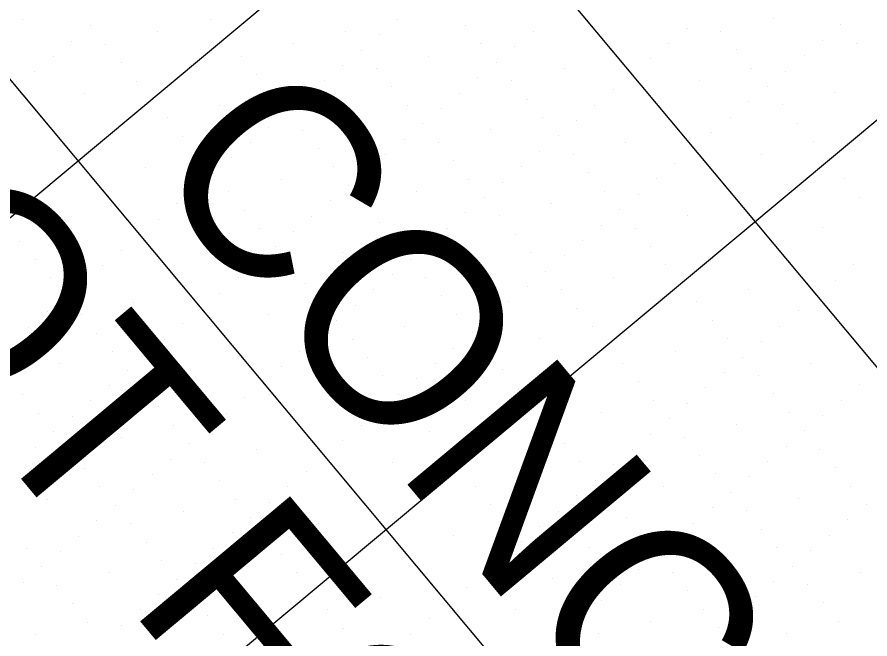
# Model space of a CAD drawing. Extents: x 2042995 to 2043795, y 305365 to 306249.
# Drawn here: x 2043420.4 to 2043455.89, y 305583.24 to 305609.14 of the extents above; entities that cross this region are included whole.
import ezdxf

# ---------------------------------------------------------------- set-up
doc = ezdxf.new("R2010")
doc.units = 0
for name, color, linetype in [('BR_CONCRETE', 7, 'Continuous'), ('BR_GRID DOTS', 7, 'Continuous'), ('BR_GRID LINES', 7, 'Continuous'), ('BR_TEXT', 7, 'Continuous')]:
    doc.layers.add(name, color=color, linetype=linetype)

msp = doc.modelspace()

# ---------------------------------------------------------------- linework, layer by layer
at = {"layer": 'BR_CONCRETE'}
msp.add_spline([(2043139.109, 306017.548), (2043148.199, 306007.16), (2043160.233, 305993.368), (2043172.245, 305979.557), (2043184.234, 305965.727), (2043196.201, 305951.879), (2043208.145, 305938.012), (2043220.067, 305924.126), (2043231.966, 305910.221), (2043243.843, 305896.297), (2043255.698, 305882.355), (2043267.529, 305868.394), (2043279.339, 305854.414), (2043291.126, 305840.415), (2043302.89, 305826.398), (2043314.632, 305812.361), (2043326.352, 305798.306), (2043338.049, 305784.233), (2043349.724, 305770.14), (2043361.376, 305756.029), (2043373.005, 305741.899), (2043384.613, 305727.75), (2043396.197, 305713.582), (2043407.76, 305699.396), (2043419.299, 305685.191), (2043430.817, 305670.967), (2043442.311, 305656.724), (2043453.784, 305642.463), (2043465.234, 305628.182), (2043476.661, 305613.883), (2043488.066, 305599.566), (2043499.448, 305585.229), (2043510.808, 305570.874), (2043522.146, 305556.5), (2043533.461, 305542.107), (2043544.753, 305527.695), (2043547.219, 305524.543)], degree=3, dxfattribs=at)
at = {"layer": 'BR_GRID DOTS'}
for p, q in [((2043420.622, 305609.034), (2043420.622, 305609.034)), ((2043428.433, 305609.042), (2043428.433, 305609.042)), ((2043436.243, 305609.051), (2043436.243, 305609.051)), ((2043439.06, 305608.798), (2043439.06, 305608.798)), ((2043451.863, 305609.068), (2043451.863, 305609.068)), ((2043454.68, 305608.815), (2043454.68, 305608.815)), ((2043423.439, 305608.781), (2043423.439, 305608.781)), ((2043426.257, 305608.528), (2043426.257, 305608.528)), ((2043434.067, 305608.536), (2043434.067, 305608.536)), ((2043441.877, 305608.545), (2043441.877, 305608.545)), ((2043448.279, 305608.68), (2043448.279, 305608.68)), ((2043449.687, 305608.554), (2043449.687, 305608.554)), ((2043422.672, 305608.14), (2043422.672, 305608.14)), ((2043435.475, 305608.41), (2043435.475, 305608.41)), ((2043453.913, 305608.174), (2043453.913, 305608.174)), ((2043424.08, 305608.013), (2043424.08, 305608.013)), ((2043431.891, 305608.022), (2043431.891, 305608.022)), ((2043434.708, 305607.769), (2043434.708, 305607.769)), ((2043439.701, 305608.031), (2043439.701, 305608.031)), ((2043441.11, 305607.904), (2043441.11, 305607.904)), ((2043447.511, 305608.039), (2043447.511, 305608.039)), ((2043450.328, 305607.786), (2043450.328, 305607.786)), ((2043455.321, 305608.048), (2043455.321, 305608.048)), ((2043421.904, 305607.499), (2043421.904, 305607.499)), ((2043429.715, 305607.507), (2043429.715, 305607.507)), ((2043437.525, 305607.516), (2043437.525, 305607.516)), ((2043446.744, 305607.398), (2043446.744, 305607.398)), ((2043453.145, 305607.533), (2043453.145, 305607.533)), ((2043424.722, 305607.246), (2043424.722, 305607.246)), ((2043433.94, 305607.128), (2043433.94, 305607.128)), ((2043440.342, 305607.263), (2043440.342, 305607.263)), ((2043421.137, 305606.858), (2043421.137, 305606.858)), ((2043430.356, 305606.74), (2043430.356, 305606.74)), ((2043435.349, 305607.001), (2043435.349, 305607.001)), ((2043443.159, 305607.01), (2043443.159, 305607.01)), ((2043445.976, 305606.757), (2043445.976, 305606.757)), ((2043450.969, 305607.019), (2043450.969, 305607.019)), ((2043452.378, 305606.892), (2043452.378, 305606.892)), ((2043425.363, 305606.478), (2043425.363, 305606.478)), ((2043433.173, 305606.487), (2043433.173, 305606.487)), ((2043439.574, 305606.622), (2043439.574, 305606.622)), ((2043440.983, 305606.495), (2043440.983, 305606.495)), ((2043448.793, 305606.504), (2043448.793, 305606.504)), ((2043423.186, 305605.964), (2043423.186, 305605.964)), ((2043430.997, 305605.972), (2043430.997, 305605.972)), ((2043435.99, 305606.234), (2043435.99, 305606.234)), ((2043438.807, 305605.981), (2043438.807, 305605.981)), ((2043445.209, 305606.116), (2043445.209, 305606.116)), ((2043451.61, 305606.251), (2043451.61, 305606.251)), ((2043454.427, 305605.998), (2043454.427, 305605.998)), ((2043432.405, 305605.846), (2043432.405, 305605.846)), ((2043441.624, 305605.728), (2043441.624, 305605.728)), ((2043450.843, 305605.61), (2043450.843, 305605.61)), ((2043428.821, 305605.458), (2043428.821, 305605.458)), ((2043436.631, 305605.466), (2043436.631, 305605.466)), ((2043438.039, 305605.34), (2043438.039, 305605.34)), ((2043444.441, 305605.475), (2043444.441, 305605.475)), ((2043452.251, 305605.484), (2043452.251, 305605.484)), ((2043426.645, 305604.943), (2043426.645, 305604.943)), ((2043431.638, 305605.205), (2043431.638, 305605.205)), ((2043434.455, 305604.952), (2043434.455, 305604.952)), ((2043442.265, 305604.96), (2043442.265, 305604.96)), ((2043450.075, 305604.969), (2043450.075, 305604.969)), ((2043430.87, 305604.564), (2043430.87, 305604.564)), ((2043437.272, 305604.699), (2043437.272, 305604.699)), ((2043443.674, 305604.834), (2043443.674, 305604.834)), ((2043452.892, 305604.716), (2043452.892, 305604.716)), ((2043432.279, 305604.437), (2043432.279, 305604.437)), ((2043440.089, 305604.446), (2043440.089, 305604.446)), ((2043442.906, 305604.193), (2043442.906, 305604.193)), ((2043449.308, 305604.328), (2043449.308, 305604.328)), ((2043427.286, 305604.176), (2043427.286, 305604.176)), ((2043430.103, 305603.923), (2043430.103, 305603.923)), ((2043436.504, 305604.058), (2043436.504, 305604.058)), ((2043437.913, 305603.931), (2043437.913, 305603.931)), ((2043445.723, 305603.94), (2043445.723, 305603.94)), ((2043453.533, 305603.948), (2043453.533, 305603.948)), ((2043432.92, 305603.67), (2043432.92, 305603.67)), ((2043442.139, 305603.552), (2043442.139, 305603.552)), ((2043448.54, 305603.687), (2043448.54, 305603.687)), ((2043427.927, 305603.408), (2043427.927, 305603.408)), ((2043429.335, 305603.282), (2043429.335, 305603.282)), ((2043435.737, 305603.417), (2043435.737, 305603.417)), ((2043438.554, 305603.164), (2043438.554, 305603.164)), ((2043443.547, 305603.425), (2043443.547, 305603.425)), ((2043451.357, 305603.434), (2043451.357, 305603.434)), ((2043425.751, 305602.894), (2043425.751, 305602.894)), ((2043433.561, 305602.902), (2043433.561, 305602.902)), ((2043434.969, 305602.776), (2043434.969, 305602.776)), ((2043441.371, 305602.911), (2043441.371, 305602.911)), ((2043447.773, 305603.046), (2043447.773, 305603.046)), ((2043428.568, 305602.641), (2043428.568, 305602.641)), ((2043444.188, 305602.658), (2043444.188, 305602.658)), ((2043454.815, 305602.413), (2043454.815, 305602.413)), ((2043431.385, 305602.388), (2043431.385, 305602.388)), ((2043434.202, 305602.135), (2043434.202, 305602.135)), ((2043439.195, 305602.396), (2043439.195, 305602.396)), ((2043440.604, 305602.27), (2043440.604, 305602.27)), ((2043447.005, 305602.405), (2043447.005, 305602.405)), ((2043427.8, 305602), (2043427.8, 305602)), ((2043429.209, 305601.873), (2043429.209, 305601.873)), ((2043437.019, 305601.882), (2043437.019, 305601.882)), ((2043444.829, 305601.89), (2043444.829, 305601.89)), ((2043446.238, 305601.764), (2043446.238, 305601.764)), ((2043427.033, 305601.359), (2043427.033, 305601.359)), ((2043433.434, 305601.494), (2043433.434, 305601.494)), ((2043434.843, 305601.367), (2043434.843, 305601.367)), ((2043439.836, 305601.629), (2043439.836, 305601.629)), ((2043442.653, 305601.376), (2043442.653, 305601.376)), ((2043455.457, 305601.646), (2043455.457, 305601.646)), ((2043429.85, 305601.106), (2043429.85, 305601.106)), ((2043445.47, 305601.123), (2043445.47, 305601.123)), ((2043426.265, 305600.718), (2043426.265, 305600.718)), ((2043432.667, 305600.853), (2043432.667, 305600.853)), ((2043439.069, 305600.988), (2043439.069, 305600.988)), ((2043440.477, 305600.861), (2043440.477, 305600.861)), ((2043448.287, 305600.87), (2043448.287, 305600.87)), ((2043422.68, 305600.33), (2043422.68, 305600.33)), ((2043430.491, 305600.338), (2043430.491, 305600.338)), ((2043435.484, 305600.6), (2043435.484, 305600.6)), ((2043438.301, 305600.347), (2043438.301, 305600.347)), ((2043444.703, 305600.482), (2043444.703, 305600.482)), ((2043446.111, 305600.355), (2043446.111, 305600.355)), ((2043453.921, 305600.364), (2043453.921, 305600.364)), ((2043425.498, 305600.077), (2043425.498, 305600.077)), ((2043431.899, 305600.212), (2043431.899, 305600.212)), ((2043441.118, 305600.094), (2043441.118, 305600.094)), ((2043420.504, 305599.815), (2043420.504, 305599.815)), ((2043428.315, 305599.824), (2043428.315, 305599.824)), ((2043431.132, 305599.571), (2043431.132, 305599.571)), ((2043436.125, 305599.832), (2043436.125, 305599.832)), ((2043437.533, 305599.706), (2043437.533, 305599.706)), ((2043443.935, 305599.841), (2043443.935, 305599.841)), ((2043446.752, 305599.588), (2043446.752, 305599.588)), ((2043424.73, 305599.436), (2043424.73, 305599.436)), ((2043433.949, 305599.318), (2043433.949, 305599.318)), ((2043441.759, 305599.326), (2043441.759, 305599.326)), ((2043421.145, 305599.048), (2043421.145, 305599.048)), ((2043430.364, 305598.93), (2043430.364, 305598.93)), ((2043436.766, 305599.065), (2043436.766, 305599.065)), ((2043443.168, 305599.2), (2043443.168, 305599.2)), ((2043423.963, 305598.795), (2043423.963, 305598.795)), ((2043431.773, 305598.803), (2043431.773, 305598.803)), ((2043439.583, 305598.812), (2043439.583, 305598.812)), ((2043442.4, 305598.559), (2043442.4, 305598.559)), ((2043447.393, 305598.82), (2043447.393, 305598.82)), ((2043455.204, 305598.829), (2043455.204, 305598.829)), ((2043421.786, 305598.28), (2043421.786, 305598.28)), ((2043423.195, 305598.154), (2043423.195, 305598.154)), ((2043429.597, 305598.289), (2043429.597, 305598.289)), ((2043435.998, 305598.424), (2043435.998, 305598.424)), ((2043437.407, 305598.297), (2043437.407, 305598.297)), ((2043445.217, 305598.306), (2043445.217, 305598.306)), ((2043454.436, 305598.188), (2043454.436, 305598.188)), ((2043432.414, 305598.036), (2043432.414, 305598.036)), ((2043441.633, 305597.918), (2043441.633, 305597.918)), ((2043450.851, 305597.8), (2043450.851, 305597.8)), ((2043422.428, 305597.513), (2043422.428, 305597.513)), ((2043428.829, 305597.648), (2043428.829, 305597.648)), ((2043435.231, 305597.783), (2043435.231, 305597.783)), ((2043438.048, 305597.53), (2043438.048, 305597.53)), ((2043443.041, 305597.791), (2043443.041, 305597.791)), ((2043453.668, 305597.547), (2043453.668, 305597.547)), ((2043425.245, 305597.26), (2043425.245, 305597.26)), ((2043433.055, 305597.268), (2043433.055, 305597.268)), ((2043434.463, 305597.142), (2043434.463, 305597.142)), ((2043440.865, 305597.277), (2043440.865, 305597.277)), ((2043448.675, 305597.285), (2043448.675, 305597.285)), ((2043421.66, 305596.872), (2043421.66, 305596.872)), ((2043423.069, 305596.745), (2043423.069, 305596.745)), ((2043428.062, 305597.007), (2043428.062, 305597.007)), ((2043430.879, 305596.754), (2043430.879, 305596.754)), ((2043438.689, 305596.762), (2043438.689, 305596.762)), ((2043443.682, 305597.024), (2043443.682, 305597.024)), ((2043452.901, 305596.906), (2043452.901, 305596.906)), ((2043433.696, 305596.501), (2043433.696, 305596.501)), ((2043440.098, 305596.636), (2043440.098, 305596.636)), ((2043449.316, 305596.518), (2043449.316, 305596.518)), ((2043420.892, 305596.23), (2043420.892, 305596.23)), ((2043427.294, 305596.366), (2043427.294, 305596.366)), ((2043436.513, 305596.248), (2043436.513, 305596.248)), ((2043444.323, 305596.256), (2043444.323, 305596.256)), ((2043452.133, 305596.265), (2043452.133, 305596.265)), ((2043423.71, 305595.978), (2043423.71, 305595.978)), ((2043426.527, 305595.725), (2043426.527, 305595.725)), ((2043432.928, 305595.86), (2043432.928, 305595.86)), ((2043434.337, 305595.733), (2043434.337, 305595.733)), ((2043439.33, 305595.995), (2043439.33, 305595.995)), ((2043442.147, 305595.742), (2043442.147, 305595.742)), ((2043449.957, 305595.75), (2043449.957, 305595.75)), ((2043438.563, 305595.354), (2043438.563, 305595.354)), ((2043451.366, 305595.624), (2043451.366, 305595.624)), ((2043424.351, 305595.21), (2043424.351, 305595.21)), ((2043425.759, 305595.083), (2043425.759, 305595.083)), ((2043432.161, 305595.219), (2043432.161, 305595.219)), ((2043434.978, 305594.966), (2043434.978, 305594.966)), ((2043439.971, 305595.227), (2043439.971, 305595.227)), ((2043447.781, 305595.236), (2043447.781, 305595.236)), ((2043450.598, 305594.983), (2043450.598, 305594.983)), ((2043422.175, 305594.695), (2043422.175, 305594.695)), ((2043437.795, 305594.713), (2043437.795, 305594.713)), ((2043445.605, 305594.721), (2043445.605, 305594.721)), ((2043453.415, 305594.73), (2043453.415, 305594.73)), ((2043424.992, 305594.442), (2043424.992, 305594.442)), ((2043431.393, 305594.578), (2043431.393, 305594.578)), ((2043440.612, 305594.46), (2043440.612, 305594.46)), ((2043449.831, 305594.342), (2043449.831, 305594.342)), ((2043427.809, 305594.189), (2043427.809, 305594.189)), ((2043430.626, 305593.936), (2043430.626, 305593.936)), ((2043435.619, 305594.198), (2043435.619, 305594.198)), ((2043437.027, 305594.072), (2043437.027, 305594.072)), ((2043446.246, 305593.954), (2043446.246, 305593.954)), ((2043451.239, 305594.215), (2043451.239, 305594.215)), ((2043424.224, 305593.801), (2043424.224, 305593.801)), ((2043425.633, 305593.675), (2043425.633, 305593.675)), ((2043433.443, 305593.684), (2043433.443, 305593.684)), ((2043441.253, 305593.692), (2043441.253, 305593.692)), ((2043449.063, 305593.701), (2043449.063, 305593.701)), ((2043455.465, 305593.836), (2043455.465, 305593.836)), ((2043420.639, 305593.413), (2043420.639, 305593.413)), ((2043429.858, 305593.295), (2043429.858, 305593.295)), ((2043436.26, 305593.431), (2043436.26, 305593.431)), ((2043446.887, 305593.186), (2043446.887, 305593.186)), ((2043451.88, 305593.448), (2043451.88, 305593.448)), ((2043454.698, 305593.195), (2043454.698, 305593.195)), ((2043423.457, 305593.16), (2043423.457, 305593.16)), ((2043426.274, 305592.907), (2043426.274, 305592.907)), ((2043439.077, 305593.178), (2043439.077, 305593.178)), ((2043448.296, 305593.06), (2043448.296, 305593.06)), ((2043421.281, 305592.646), (2043421.281, 305592.646)), ((2043422.689, 305592.519), (2043422.689, 305592.519)), ((2043429.091, 305592.654), (2043429.091, 305592.654)), ((2043435.492, 305592.789), (2043435.492, 305592.789)), ((2043436.901, 305592.663), (2043436.901, 305592.663)), ((2043444.711, 305592.672), (2043444.711, 305592.672)), ((2043452.521, 305592.68), (2043452.521, 305592.68)), ((2043453.93, 305592.554), (2043453.93, 305592.554)), ((2043426.915, 305592.14), (2043426.915, 305592.14)), ((2043434.725, 305592.148), (2043434.725, 305592.148)), ((2043442.535, 305592.157), (2043442.535, 305592.157)), ((2043447.528, 305592.419), (2043447.528, 305592.419)), ((2043450.345, 305592.166), (2043450.345, 305592.166)), ((2043421.922, 305591.878), (2043421.922, 305591.878)), ((2043428.323, 305592.013), (2043428.323, 305592.013)), ((2043437.542, 305591.895), (2043437.542, 305591.895)), ((2043446.761, 305591.778), (2043446.761, 305591.778)), ((2043453.163, 305591.913), (2043453.163, 305591.913)), ((2043424.739, 305591.625), (2043424.739, 305591.625)), ((2043433.957, 305591.507), (2043433.957, 305591.507)), ((2043448.169, 305591.651), (2043448.169, 305591.651)), ((2043421.154, 305591.237), (2043421.154, 305591.237)), ((2043422.563, 305591.111), (2043422.563, 305591.111)), ((2043427.556, 305591.372), (2043427.556, 305591.372)), ((2043430.373, 305591.119), (2043430.373, 305591.119)), ((2043438.183, 305591.128), (2043438.183, 305591.128)), ((2043443.176, 305591.39), (2043443.176, 305591.39)), ((2043445.993, 305591.137), (2043445.993, 305591.137)), ((2043452.395, 305591.272), (2043452.395, 305591.272)), ((2043453.804, 305591.145), (2043453.804, 305591.145)), ((2043426.788, 305590.731), (2043426.788, 305590.731)), ((2043433.19, 305590.866), (2043433.19, 305590.866)), ((2043448.81, 305590.884), (2043448.81, 305590.884)), ((2043423.204, 305590.343), (2043423.204, 305590.343)), ((2043428.197, 305590.605), (2043428.197, 305590.605)), ((2043436.007, 305590.613), (2043436.007, 305590.613)), ((2043443.817, 305590.622), (2043443.817, 305590.622)), ((2043445.226, 305590.495), (2043445.226, 305590.495)), ((2043451.627, 305590.631), (2043451.627, 305590.631)), ((2043454.445, 305590.378), (2043454.445, 305590.378)), ((2043426.021, 305590.09), (2043426.021, 305590.09)), ((2043432.422, 305590.225), (2043432.422, 305590.225)), ((2043441.641, 305590.107), (2043441.641, 305590.107)), ((2043449.451, 305590.116), (2043449.451, 305590.116)), ((2043450.86, 305589.99), (2043450.86, 305589.99)), ((2043428.838, 305589.837), (2043428.838, 305589.837)), ((2043444.458, 305589.854), (2043444.458, 305589.854)), ((2043423.845, 305589.576), (2043423.845, 305589.576)), ((2043425.253, 305589.449), (2043425.253, 305589.449)), ((2043431.655, 305589.584), (2043431.655, 305589.584)), ((2043439.465, 305589.593), (2043439.465, 305589.593)), ((2043447.275, 305589.601), (2043447.275, 305589.601)), ((2043450.092, 305589.348), (2043450.092, 305589.348)), ((2043455.086, 305589.61), (2043455.086, 305589.61)), ((2043421.669, 305589.061), (2043421.669, 305589.061)), ((2043429.479, 305589.07), (2043429.479, 305589.07)), ((2043430.887, 305588.943), (2043430.887, 305588.943)), ((2043443.691, 305589.213), (2043443.691, 305589.213)), ((2043445.099, 305589.087), (2043445.099, 305589.087)), ((2043452.91, 305589.096), (2043452.91, 305589.096)), ((2043424.486, 305588.808), (2043424.486, 305588.808)), ((2043440.106, 305588.825), (2043440.106, 305588.825)), ((2043442.923, 305588.572), (2043442.923, 305588.572)), ((2043449.325, 305588.707), (2043449.325, 305588.707)), ((2043450.733, 305588.581), (2043450.733, 305588.581)), ((2043455.727, 305588.843), (2043455.727, 305588.843)), ((2043427.303, 305588.555), (2043427.303, 305588.555)), ((2043430.12, 305588.302), (2043430.12, 305588.302)), ((2043445.74, 305588.319), (2043445.74, 305588.319)), ((2043423.718, 305588.167), (2043423.718, 305588.167)), ((2043425.127, 305588.041), (2043425.127, 305588.041)), ((2043432.937, 305588.049), (2043432.937, 305588.049)), ((2043440.747, 305588.058), (2043440.747, 305588.058)), ((2043442.156, 305587.931), (2043442.156, 305587.931)), ((2043448.557, 305588.066), (2043448.557, 305588.066)), ((2043454.959, 305588.202), (2043454.959, 305588.202)), ((2043422.951, 305587.526), (2043422.951, 305587.526)), ((2043429.352, 305587.661), (2043429.352, 305587.661)), ((2043430.761, 305587.535), (2043430.761, 305587.535)), ((2043438.571, 305587.543), (2043438.571, 305587.543)), ((2043446.381, 305587.552), (2043446.381, 305587.552)), ((2043451.374, 305587.813), (2043451.374, 305587.813)), ((2043454.192, 305587.56), (2043454.192, 305587.56)), ((2043425.768, 305587.273), (2043425.768, 305587.273)), ((2043441.388, 305587.29), (2043441.388, 305587.29)), ((2043447.79, 305587.425), (2043447.79, 305587.425)), ((2043420.775, 305587.012), (2043420.775, 305587.012)), ((2043422.183, 305586.885), (2043422.183, 305586.885)), ((2043428.585, 305587.02), (2043428.585, 305587.02)), ((2043444.205, 305587.037), (2043444.205, 305587.037)), ((2043452.016, 305587.046), (2043452.016, 305587.046)), ((2043453.424, 305586.919), (2043453.424, 305586.919)), ((2043426.409, 305586.506), (2043426.409, 305586.506)), ((2043431.402, 305586.767), (2043431.402, 305586.767)), ((2043440.621, 305586.649), (2043440.621, 305586.649)), ((2043442.029, 305586.523), (2043442.029, 305586.523)), ((2043447.022, 305586.784), (2043447.022, 305586.784)), ((2043449.839, 305586.531), (2043449.839, 305586.531)), ((2043421.416, 305586.244), (2043421.416, 305586.244)), ((2043427.817, 305586.379), (2043427.817, 305586.379)), ((2043446.255, 305586.143), (2043446.255, 305586.143)), ((2043452.657, 305586.278), (2043452.657, 305586.278)), ((2043424.233, 305585.991), (2043424.233, 305585.991)), ((2043427.05, 305585.738), (2043427.05, 305585.738)), ((2043432.043, 305586), (2043432.043, 305586)), ((2043439.853, 305586.008), (2043439.853, 305586.008)), ((2043442.67, 305585.755), (2043442.67, 305585.755)), ((2043447.663, 305586.017), (2043447.663, 305586.017)), ((2043455.474, 305586.025), (2043455.474, 305586.025)), ((2043420.648, 305585.603), (2043420.648, 305585.603)), ((2043422.057, 305585.477), (2043422.057, 305585.477)), ((2043429.867, 305585.485), (2043429.867, 305585.485)), ((2043445.487, 305585.502), (2043445.487, 305585.502)), ((2043451.889, 305585.637), (2043451.889, 305585.637)), ((2043453.298, 305585.511), (2043453.298, 305585.511)), ((2043426.282, 305585.097), (2043426.282, 305585.097)), ((2043439.086, 305585.367), (2043439.086, 305585.367)), ((2043448.304, 305585.249), (2043448.304, 305585.249)), ((2043422.698, 305584.709), (2043422.698, 305584.709)), ((2043427.691, 305584.971), (2043427.691, 305584.971)), ((2043435.501, 305584.979), (2043435.501, 305584.979)), ((2043438.318, 305584.726), (2043438.318, 305584.726)), ((2043443.311, 305584.988), (2043443.311, 305584.988)), ((2043444.72, 305584.861), (2043444.72, 305584.861)), ((2043451.121, 305584.996), (2043451.121, 305584.996)), ((2043453.939, 305584.743), (2043453.939, 305584.743)), ((2043425.515, 305584.456), (2043425.515, 305584.456)), ((2043433.325, 305584.465), (2043433.325, 305584.465)), ((2043441.135, 305584.473), (2043441.135, 305584.473)), ((2043448.945, 305584.482), (2043448.945, 305584.482)), ((2043450.354, 305584.355), (2043450.354, 305584.355)), ((2043428.332, 305584.203), (2043428.332, 305584.203)), ((2043437.551, 305584.085), (2043437.551, 305584.085)), ((2043443.952, 305584.22), (2043443.952, 305584.22)), ((2043446.769, 305583.967), (2043446.769, 305583.967)), ((2043454.58, 305583.976), (2043454.58, 305583.976)), ((2043423.339, 305583.942), (2043423.339, 305583.942)), ((2043424.747, 305583.815), (2043424.747, 305583.815)), ((2043433.966, 305583.697), (2043433.966, 305583.697)), ((2043449.586, 305583.714), (2043449.586, 305583.714)), ((2043421.163, 305583.427), (2043421.163, 305583.427)), ((2043428.973, 305583.436), (2043428.973, 305583.436)), ((2043436.783, 305583.444), (2043436.783, 305583.444)), ((2043443.185, 305583.579), (2043443.185, 305583.579)), ((2043444.593, 305583.453), (2043444.593, 305583.453)), ((2043452.404, 305583.461), (2043452.404, 305583.461))]:
    msp.add_line(p, q, dxfattribs=at)
at = {"layer": 'BR_GRID LINES'}
for p, q in [((2043194.694, 305907.624), (2043538.711, 305495.723)), ((2043179.344, 305894.804), (2043523.36, 305482.903)), ((2043515.036, 305680.07), (2043407.583, 305590.326)), ((2043527.856, 305664.719), (2043420.404, 305574.976))]:
    msp.add_line(p, q, dxfattribs=at)

# ---------------------------------------------------------------- texts
at = {"layer": 'BR_TEXT'}
for s, p in [('NOT FOR CONSTRUCTION', (2043408.31, 305604.579)), ('CONCEPTUAL PLANS', (2043425.621, 305602.864))]:
    msp.add_text(s, height=8.12508, rotation=309.8684, dxfattribs=at).set_placement(p)

doc.saveas('drawing.dxf')
